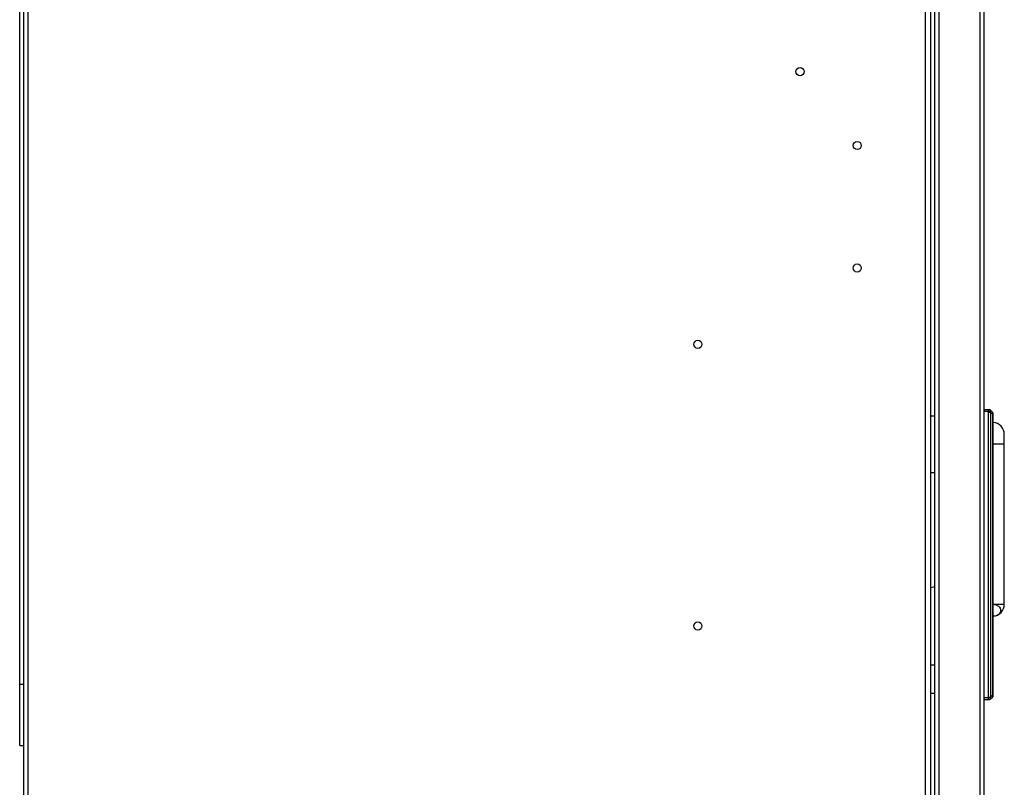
# Model space of a CAD drawing. Header units: millimetres. Extents: x 1117 to 38156, y -1945 to 7303.
# Tile 786 of 831: x 30084 to 30566, y 5292 to 5668. Entities that reach past the tile are written whole.
import ezdxf

# ---------------------------------------------------------------- set-up
doc = ezdxf.new("R2010")
doc.units = ezdxf.units.MM

msp = doc.modelspace()

# ---------------------------------------------------------------- linework, layer by layer
at = {"color": 7, "linetype": 'Continuous'}
for p, q in [((30088.105, 6046.838), (30088.105, 4816.838)), ((30527.605, 4816.838), (30527.605, 6016.838)), ((30530.105, 4816.838), (30530.105, 6016.838)), ((30086.105, 4819.338), (30086.105, 5956.838)), ((30532.105, 4858.338), (30532.105, 5954.338)), ((30554.105, 5956.338), (30554.105, 4856.338)), ((30556.105, 5956.338), (30556.105, 4856.338)), ((30534.105, 5936.338), (30534.105, 4876.338)), ((30084.105, 5312.838), (30084.105, 5772.838)), ((30556.105, 5477.338), (30558.691, 5477.338)), ((30558.394, 5476.338), (30556.105, 5476.338)), ((30558.394, 5476.338), (30558.394, 5477.338)), ((30558.394, 5476.338), (30559.263, 5476.499)), ((30558.412, 5336.537), (30558.412, 5476.139)), ((30558.412, 5476.139), (30559.348, 5476.139)), ((30559.263, 5476.499), (30559.335, 5476.513)), ((30559.348, 5476.139), (30559.348, 5336.537)), ((30559.348, 5476.139), (30560.541, 5474.946)), ((30560.312, 5476.131), (30559.398, 5477.045)), ((30530.105, 5474.338), (30532.105, 5474.338)), ((30560.541, 5337.73), (30560.541, 5474.946)), ((30560.541, 5474.946), (30560.605, 5474.946)), ((30560.605, 5337.252), (30560.605, 5475.423)), ((30566.105, 5382.088), (30566.105, 5465.088)), ((30566.105, 5460.338), (30560.605, 5460.338)), ((30532.105, 5446.338), (30530.105, 5446.338)), ((30530.105, 5390.149), (30532.105, 5390.753)), ((30560.605, 5382.088), (30566.105, 5382.088)), ((30530.105, 5352.338), (30532.105, 5352.338)), ((30084.105, 5342.838), (30086.105, 5342.838)), ((30532.105, 5338.338), (30530.105, 5338.338)), ((30556.105, 5336.338), (30558.394, 5336.338)), ((30558.394, 5335.338), (30558.394, 5336.338)), ((30558.412, 5336.537), (30559.348, 5336.537)), ((30560.541, 5337.73), (30559.348, 5336.537)), ((30559.398, 5335.631), (30560.312, 5336.545)), ((30560.541, 5337.73), (30560.605, 5337.73)), ((30556.105, 5335.338), (30558.691, 5335.338)), ((30084.105, 5312.838), (30086.105, 5312.838))]:
    msp.add_line(p, q, dxfattribs=at)
for centre in [(30466.105, 5642.838), (30494.105, 5606.668), (30494.105, 5546.668), (30416.105, 5509.338), (30416.105, 5371.338)]:
    msp.add_circle(centre, 2, dxfattribs=at)
for centre, radius, start, end in [((30557.321, 5476.137), 1.091, 0.06064, 10.57466), ((30558.691, 5476.338), 1, 45, 90), ((30557.334, 5476.255), 2.018, 356.70315, 7.35389), ((30559.605, 5475.423), 1, 0, 44.99995), ((30556.23, 5475.198), 4.319, 356.64376, 359.01067), ((30560.105, 5465.088), 6, 0, 85.19453), ((30560.105, 5382.088), 6, 274.80547, 0), ((30557.32, 5336.538), 1.092, 349.42753, 359.9358), ((30558.311, 5336.337), 1.039, 342.88799, 350.3425), ((30557.334, 5336.421), 2.018, 352.64765, 3.29562), ((30559.605, 5337.252), 1, 315.00005, 0), ((30556.239, 5337.478), 4.309, 0.94482, 3.34764), ((30558.691, 5336.338), 1, 270, 315)]:
    msp.add_arc(centre, radius, start, end, dxfattribs=at)
for points, knots in [([(30558.394, 5477.338), (30558.613, 5477.338), (30559.07, 5477.164), (30559.297, 5476.735), (30559.335, 5476.513)], [0, 0, 0, 0, 0.492922, 1, 1, 1, 1]), ([(30559.335, 5476.513), (30559.404, 5476.592), (30559.495, 5476.724), (30559.487, 5476.929), (30559.433, 5477.01), (30559.398, 5477.045)], [0, 0, 0, 0, 0.5295947, 0.7530738, 1, 1, 1, 1]), ([(30560.548, 5475.124), (30560.552, 5475.349), (30560.535, 5475.698), (30560.401, 5476.042), (30560.312, 5476.131)], [0, 0, 0, 0, 0.6429311, 1, 1, 1, 1]), ([(30560.608, 5382.058), (30561.101, 5382.008), (30562.041, 5381.792), (30563.247, 5381.131), (30564.082, 5380.191), (30564.396, 5379.053), (30564.084, 5377.917), (30563.247, 5376.989), (30562.039, 5376.348), (30561.1, 5376.151), (30560.609, 5376.109)], [0, 0, 0, 0, 0.1443785, 0.2774172, 0.3952533, 0.5014909, 0.6072863, 0.7241074, 0.8561496, 1, 1, 1, 1]), ([(30558.394, 5336.338), (30558.497, 5336.318), (30558.811, 5336.261), (30559.124, 5336.202), (30559.335, 5336.162)], [0, 0, 0, 0, 0.3285771, 1, 1, 1, 1]), ([(30558.394, 5335.338), (30558.59, 5335.338), (30559.001, 5335.476), (30559.243, 5335.835), (30559.304, 5336.031)], [0, 0, 0, 0, 0.4881937, 1, 1, 1, 1]), ([(30559.398, 5335.631), (30559.433, 5335.665), (30559.487, 5335.746), (30559.495, 5335.951), (30559.404, 5336.084), (30559.335, 5336.162)], [0, 0, 0, 0, 0.2471558, 0.4703308, 1, 1, 1, 1]), ([(30560.548, 5337.549), (30560.552, 5337.325), (30560.534, 5336.976), (30560.401, 5336.633), (30560.312, 5336.545)], [0, 0, 0, 0, 0.642884, 1, 1, 1, 1])]:
    msp.add_open_spline(points, degree=3, knots=knots, dxfattribs=at)

doc.saveas('drawing.dxf')
